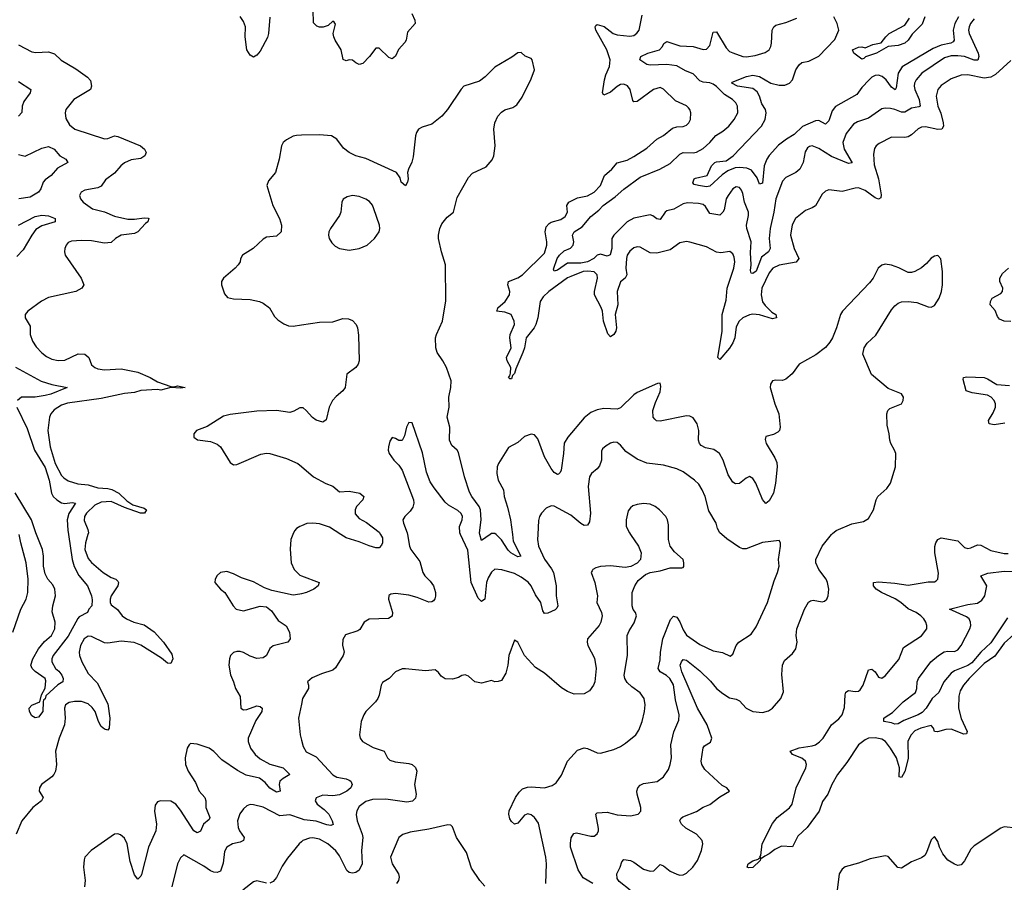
# Model space of a CAD drawing. Header units: inches. Extents: x 1771504 to 1971212, y 471788 to 643615.
# Tile 365 of 587: x 1858296 to 1864251, y 577898 to 583113. Entities that reach past the tile are written whole.
import ezdxf

# ---------------------------------------------------------------- set-up
doc = ezdxf.new("R2010")
doc.units = ezdxf.units.IN
doc.header["$MEASUREMENT"] = 0
for name, color, linetype in [('B8557', 7, 'Continuous'), ('B8558', 7, 'Continuous'), ('B8567', 7, 'Continuous'), ('B8568', 7, 'Continuous')]:
    doc.layers.add(name, color=color, linetype=linetype)

msp = doc.modelspace()

# ---------------------------------------------------------------- linework, layer by layer
at = {"layer": 'B8557', "color": 5}
for points, elevation in [([(1858255, 579410), (1858304.2, 579550), (1858335, 579610), (1858346.3, 579650), (1858347.5, 579730), (1858335.4, 579830), (1858303.7, 579950), (1858294.1, 580000)], 380), ([(1858708.7, 580000), (1858693.7, 579950), (1858690.1, 579910), (1858710, 579854.9), (1858730, 579832.3), (1858802, 579770), (1858850, 579740.1), (1858878.4, 579730), (1858890, 579718.4), (1858893.2, 579710), (1858890.6, 579689.4), (1858850.2, 579630), (1858843.8, 579610), (1858844.3, 579590), (1858850, 579576.4), (1858888.3, 579548.3), (1858917.2, 579510), (1858942.2, 579490), (1858986.5, 579470), (1859050, 579454.2), (1859110, 579412.8), (1859165.9, 579350), (1859216.7, 579276.7), (1859221.9, 579250), (1859210, 579221.1), (1859190, 579223.2), (1859153.8, 579253.8), (1859030, 579331.1), (1858988.3, 579348.3), (1858910, 579354.9), (1858830, 579344.7), (1858810, 579346.8), (1858730, 579384.7), (1858710, 579385.3), (1858686.7, 579370), (1858665.1, 579330), (1858656, 579290), (1858657.7, 579270), (1858672.2, 579230), (1858710, 579161.3), (1858764.2, 579104.2), (1858830, 578977.6), (1858840.8, 578890), (1858837.8, 578830), (1858830, 578817.4), (1858810, 578823.4), (1858790, 578840.6), (1858773.7, 578870), (1858753.3, 578930), (1858735.3, 578955.3), (1858710, 578977.2), (1858670.2, 578990.2), (1858628, 578992), (1858594.9, 578985.1), (1858572.8, 578970), (1858567.8, 578950), (1858571.5, 578890), (1858567.6, 578850), (1858535.3, 578770), (1858512.3, 578690), (1858518.3, 578610), (1858513, 578570), (1858503.5, 578550), (1858490, 578535.9), (1858428.6, 578490), (1858416.3, 578470), (1858415, 578450), (1858437.8, 578410), (1858428.1, 578390), (1858375.3, 578350), (1858309.4, 578270), (1858275, 578190)], 380), ([(1858591, 580000), (1858613.2, 579850), (1858626.4, 579806.4), (1858653.2, 579753.2), (1858706.2, 579690), (1858730, 579630.7), (1858733.8, 579606.2), (1858732.2, 579570), (1858714.8, 579550), (1858706.8, 579530), (1858657, 579503), (1858647.5, 579492.5), (1858590, 579385.7), (1858499.3, 579270), (1858490.5, 579250), (1858490.6, 579230), (1858513, 579190), (1858533.8, 579173.8), (1858551, 579151), (1858560.3, 579130), (1858558, 579110), (1858527.5, 579092.5), (1858455.3, 579024.7), (1858450, 579007), (1858440.3, 578999.7), (1858437.6, 578990), (1858436.6, 578930), (1858410, 578896.8), (1858390, 578892.1), (1858370, 578904.2), (1858355.1, 578930), (1858353, 578950), (1858370.8, 578969.2), (1858418, 578990), (1858428.2, 579031.8), (1858450, 579071.3), (1858455.1, 579115.1), (1858451.1, 579131.1), (1858390, 579172.7), (1858372.7, 579190), (1858364.5, 579210), (1858375.4, 579250), (1858409.3, 579310), (1858445.9, 579354.1), (1858489.5, 579390.5), (1858509.9, 579430), (1858510.7, 579470), (1858492.5, 579532.5), (1858496.4, 579570), (1858512.5, 579630), (1858509.9, 579669.9), (1858497.3, 579697.3), (1858465.8, 579730), (1858450, 579763.7), (1858440.9, 579810), (1858439.9, 579870), (1858433.8, 579910), (1858397.2, 580000)], 360), ([(1859949.1, 580000), (1859936.9, 579970), (1859931.8, 579911.8), (1859937.6, 579830), (1859955.8, 579790), (1859990, 579754.9), (1860000, 579751.1)], 420), ([(1860000, 579641.9), (1859990, 579639.3), (1859950, 579634.6), (1859822, 579662), (1859778, 579678), (1859710, 579713.7), (1859638.3, 579738.3), (1859590, 579763.6), (1859550, 579777.6), (1859511.3, 579770), (1859490, 579752), (1859478, 579730), (1859476.3, 579710), (1859510.8, 579670), (1859536.3, 579650), (1859588.4, 579570), (1859606.4, 579550), (1859650, 579539.1), (1859750, 579566.5), (1859790, 579563.6), (1859819.6, 579539.6), (1859860.7, 579480.7), (1859908.1, 579448.1), (1859928.9, 579410), (1859932.4, 579370), (1859917.3, 579350), (1859830, 579328.4), (1859809.4, 579310.6), (1859788.9, 579270), (1859770, 579256.1), (1859730, 579250.6), (1859690, 579264.8), (1859650, 579287.8), (1859630, 579293.6), (1859610, 579292.8), (1859590, 579286.9), (1859571.8, 579270), (1859564.4, 579250), (1859561.8, 579210), (1859571.7, 579151.7), (1859590.5, 579110), (1859600.7, 579070), (1859630, 579022), (1859634, 578950), (1859650, 578941.3), (1859670, 578943.1), (1859730, 578964.9), (1859750, 578961.6), (1859763, 578950), (1859761.3, 578930), (1859724.7, 578875.3), (1859679.1, 578770), (1859678.4, 578750), (1859692.4, 578710), (1859720.1, 578670), (1859750, 578643.7), (1859810, 578611.4), (1859890, 578590.2), (1859930.3, 578549.7), (1859890, 578526.6), (1859870.4, 578510), (1859865.3, 578490), (1859871.6, 578450), (1859850, 578442.8), (1859810, 578468.1), (1859781.7, 578501.7), (1859746.8, 578526.8), (1859666.7, 578546.7), (1859613.3, 578573.3), (1859519.5, 578639.5), (1859470, 578689.8), (1859443, 578710), (1859370, 578733.8), (1859330, 578736.3), (1859320.5, 578730), (1859310, 578708.7), (1859297.8, 578650), (1859299, 578610), (1859315.5, 578570), (1859360.6, 578500.6), (1859382.7, 578450), (1859415.8, 578410), (1859423, 578390), (1859422.7, 578350), (1859446, 578290), (1859442.8, 578277.2), (1859408.1, 578250), (1859390, 578207), (1859370, 578196.9), (1859350, 578208.7), (1859270, 578334.8), (1859240.3, 578370), (1859210, 578388.2), (1859148.5, 578391.5), (1859130, 578384.2), (1859115.8, 578364.2), (1859112.3, 578327.7), (1859123, 578250), (1859119.5, 578210), (1859075.8, 578110), (1859033.8, 577946.2), (1859030, 577936.2), (1859010, 577916.2), (1858990, 577943.6), (1858963.6, 578023.6), (1858947, 578130), (1858930, 578165.6), (1858905.9, 578185.9), (1858890, 578191.5), (1858870, 578188.2), (1858850, 578176), (1858728.4, 578090), (1858690.4, 578050), (1858685.5, 578034.5), (1858683.1, 577990), (1858693.4, 577910), (1858688.9, 577870)], 420), ([(1860000, 578975.9), (1859983.5, 578890), (1859992, 578790), (1860000, 578758.4)], 440), ([(1860000, 578282), (1859930, 578305.2), (1859870, 578300.8), (1859770, 578351.7), (1859710, 578366.3), (1859690, 578367.6), (1859670, 578360.7), (1859650, 578342.9), (1859627.3, 578312.7), (1859614.2, 578270), (1859618.2, 578230), (1859625.4, 578210), (1859653.6, 578170), (1859649.1, 578150.9), (1859630, 578141.4), (1859583.1, 578130), (1859550, 578109.8), (1859535.9, 578084.1), (1859526.5, 578013.5), (1859510, 577966), (1859490, 577957.3), (1859470, 577958.8), (1859450, 577967.2), (1859410, 577996.3), (1859290, 578064), (1859270, 578045.2), (1859250, 578009.2), (1859216, 577870)], 440), ([(1860000, 578142.4), (1859986, 578130), (1859916.5, 578043.5), (1859884.6, 577995.4), (1859850, 577927.6), (1859830, 577902.3), (1859810, 577893.8)], 460), ([(1859790, 577893.3), (1859730, 577906.4), (1859710, 577901), (1859645.3, 577850)], 460)]:
    msp.add_lwpolyline(points, dxfattribs=dict(at, elevation=elevation))
at = {"layer": 'B8558', "color": 5}
for points, elevation in [([(1859808.8, 583128.8), (1859801.3, 583030), (1859795.5, 583004.5), (1859750, 582922.3), (1859730, 582898.3), (1859710, 582886.6), (1859690, 582897.6), (1859669.8, 582930), (1859660.6, 583010), (1859661.9, 583070), (1859650, 583102.6), (1859630, 583131.6)], 380), ([(1858290, 582961.5), (1858370, 582917.8), (1858394.5, 582914.5), (1858470, 582917.8), (1858507.2, 582907.2), (1858547.7, 582867.7), (1858636.5, 582816.5), (1858706.2, 582766.2), (1858724.4, 582744.4), (1858730.3, 582710), (1858723.7, 582690), (1858624.2, 582630), (1858574.6, 582570), (1858571.5, 582550), (1858575.8, 582515.8), (1858597.1, 582477.1), (1858630.6, 582450), (1858810, 582391.8), (1858830, 582394.7), (1858870, 582410.2), (1858890, 582407.1), (1859027.7, 582350), (1859050.4, 582330), (1859060.5, 582310), (1859053.4, 582290), (1859030, 582273), (1858970, 582266), (1858930, 582247.9), (1858907.8, 582230), (1858870, 582184.1), (1858816.2, 582143.8), (1858790, 582106.5), (1858770, 582096.2), (1858690, 582082), (1858668, 582070), (1858658, 582050), (1858664.4, 582030), (1858681.3, 582010), (1858735.8, 581970), (1858810, 581951.3), (1858870, 581924.4), (1858950, 581906.3), (1858990, 581906.4), (1859050, 581914.6), (1859072.7, 581912.7), (1859078, 581910), (1859071.5, 581890), (1859058.3, 581881.6), (1859010, 581829.4), (1858990, 581819.9), (1858910, 581809.8), (1858876.9, 581790), (1858850, 581765.8), (1858810, 581762.3), (1858730, 581775.2), (1858670, 581778), (1858610, 581774.2), (1858590, 581766.6), (1858577.1, 581750), (1858570.4, 581730), (1858568.4, 581710), (1858572.4, 581690), (1858668.9, 581550), (1858684.4, 581510), (1858673, 581490), (1858636.3, 581470), (1858470, 581432.7), (1858429.2, 581410.8), (1858345.7, 581350), (1858330.3, 581330), (1858328.9, 581310), (1858359.3, 581259.3), (1858360.2, 581210), (1858373.7, 581170), (1858395.2, 581135.2), (1858430, 581099), (1858457.6, 581077.6), (1858490, 581061.1), (1858530, 581053), (1858570, 581054.9), (1858650, 581092.3), (1858690, 581090.2), (1858714.9, 581070), (1858730, 581026.7), (1858750.2, 581010.2), (1858770, 581002.6), (1858810, 580997.1), (1858910, 581002.3), (1859010, 580982.4), (1859086, 580950), (1859130, 580923.6), (1859210, 580894.8), (1859230, 580894), (1859250, 580899.5), (1859297.3, 580890), (1859270, 580884.8), (1859210, 580889), (1859150, 580872.4), (1859130, 580876.5), (1859030, 580872), (1858990, 580859.6), (1858930, 580853.2), (1858790, 580821.9), (1858585.9, 580794.1), (1858550, 580782.5), (1858505.7, 580754.3), (1858484.2, 580730), (1858476.3, 580710), (1858466, 580630), (1858480.1, 580530), (1858511.6, 580430), (1858550, 580356.5), (1858562.5, 580342.5), (1858590, 580325), (1858647.9, 580307.9), (1858710, 580300.1), (1858770, 580282.9), (1858830, 580279.2), (1858853.6, 580273.6), (1858896.8, 580250), (1858944.8, 580204.8), (1858979.8, 580179.8), (1859050, 580160.3), (1859063.8, 580150), (1859050.5, 580130), (1859026.6, 580130), (1858930, 580163.6), (1858850, 580201), (1858790, 580195.2), (1858750, 580177.1), (1858700.1, 580130), (1858688.8, 580110), (1858686.3, 580086.3), (1858709.4, 580030), (1858711.7, 580010), (1858708.7, 580000)], 380), ([(1858290, 582739.3), (1858364, 582690), (1858359.3, 582670), (1858320.9, 582619.1), (1858312.4, 582590), (1858309, 582551), (1858290.2, 582529.8)], 360), ([(1860000, 582414.2), (1859970, 582413.3), (1859950, 582408.5), (1859910, 582387.3), (1859889, 582370), (1859879.2, 582350), (1859866.2, 582270), (1859844.2, 582190), (1859801.4, 582138.6), (1859790.2, 582110), (1859827.1, 581990), (1859868.5, 581910), (1859879.3, 581870), (1859877.3, 581830), (1859850, 581804), (1859790, 581799), (1859770, 581786.6), (1859709.4, 581730.6), (1859644.9, 581690), (1859632.4, 581667.6), (1859630.4, 581650), (1859618, 581630), (1859600.3, 581610), (1859529.5, 581550.5), (1859516, 581530), (1859516.5, 581510), (1859535.6, 581455.6), (1859554.1, 581434.1), (1859590, 581424.4), (1859690, 581422.2), (1859746, 581410), (1859770, 581399.5), (1859808.2, 581370), (1859838.3, 581318.3), (1859857.7, 581297.7), (1859893.8, 581273.8), (1859922, 581262), (1859950, 581259.7), (1860000, 581267.5)], 420), ([(1858290, 582298.1), (1858330, 582287.4), (1858430, 582336.3), (1858470, 582346.7), (1858504.2, 582330), (1858539.5, 582290), (1858575.3, 582270), (1858588.2, 582250), (1858525.1, 582214.9), (1858487.6, 582170), (1858450, 582143.8), (1858438, 582130), (1858425, 582090), (1858410, 582071.1), (1858360, 582040), (1858290.9, 582029.1)], 360), ([(1858290, 581871), (1858390, 581922.7), (1858430, 581931), (1858470, 581926.5), (1858510, 581910.3), (1858510.6, 581890), (1858430, 581866.6), (1858395, 581845), (1858368.9, 581811.1), (1858317.6, 581722.4), (1858278.6, 581681.4)], 360), ([(1858271.6, 581011.6), (1858427.2, 580927.2), (1858490, 580907.5), (1858584, 580890), (1858484.9, 580850), (1858450, 580840.5), (1858390, 580829.9), (1858308.3, 580831.7), (1858282.5, 580810)], 360), ([(1858278.5, 580770), (1858341.4, 580641.4), (1858385.7, 580510), (1858450, 580405.8), (1858474.7, 580330), (1858488.5, 580250), (1858499.4, 580230), (1858520.1, 580210), (1858550, 580191.7), (1858570, 580187.5), (1858613.3, 580193.3), (1858634.9, 580190), (1858593.1, 580126.9), (1858584.3, 580090), (1858587, 580027), (1858591, 580000)], 360), ([(1860000, 580765.6), (1859990, 580765.6), (1859954.3, 580745.7), (1859930, 580739.1), (1859850, 580749.7), (1859730, 580746.2), (1859570, 580725.8), (1859530, 580715.3), (1859430, 580653.8), (1859366.8, 580630), (1859350.6, 580610), (1859350.6, 580590), (1859372.1, 580572.1), (1859450, 580563.6), (1859490, 580547.7), (1859510.2, 580530), (1859570, 580435.5), (1859590, 580421.6), (1859610, 580423.7), (1859753.9, 580486.1), (1859790, 580492.4), (1859810.3, 580490.3), (1859910, 580460.4), (1859978.8, 580430), (1860000, 580411.9)], 420), ([(1858397.2, 580000), (1858393.1, 580010), (1858368.4, 580088.4), (1858270, 580252.8)], 360), ([(1860000, 580053.9), (1859990.4, 580050), (1859970, 580036.3), (1859958, 580022), (1859949.1, 580000)], 420)]:
    msp.add_lwpolyline(points, dxfattribs=dict(at, elevation=elevation))
at = {"layer": 'B8567', "color": 5}
for points, elevation in [([(1860641.8, 580000), (1860653.2, 579930), (1860662.8, 579910), (1860716.8, 579836.8), (1860734.9, 579770), (1860746.5, 579750), (1860778.5, 579718.5), (1860798.8, 579690), (1860811.2, 579650), (1860811.3, 579628.7), (1860807.9, 579612.1), (1860799.4, 579600.6), (1860790, 579593.3), (1860770, 579592.3), (1860700.4, 579620.4), (1860650, 579634.1), (1860570, 579643.1), (1860540.3, 579639.8), (1860529, 579631), (1860527.2, 579610), (1860551.7, 579530), (1860550, 579506), (1860527.6, 579492.4), (1860410, 579489.7), (1860379.3, 579470), (1860352.7, 579427.3), (1860341.7, 579418.3), (1860266.7, 579393.3), (1860250, 579366), (1860248.9, 579331.1), (1860258.3, 579290), (1860252.8, 579270), (1860205.9, 579194.1), (1860190, 579179.7), (1860121.1, 579158.9), (1860065.7, 579134.3), (1860037.3, 579110), (1860044, 579090), (1860042.4, 579070), (1860006.5, 579010), (1860000, 578975.9)], 440), ([(1861991.2, 580000), (1862038.4, 579930), (1862054.9, 579890), (1862050.6, 579850), (1862031.9, 579828.1), (1861993.4, 579806.6), (1861958.9, 579801.1), (1861870, 579812), (1861810, 579808), (1861780.3, 579799.7), (1861762.8, 579790), (1861758, 579782), (1861753.4, 579770), (1861775.8, 579710), (1861790.4, 579630.3), (1861787.7, 579590), (1861815.5, 579530), (1861818.4, 579510), (1861810.5, 579470.5), (1861801.1, 579450), (1861730.5, 579369.5), (1861727.7, 579350), (1861733, 579330), (1861773, 579253), (1861783.6, 579190), (1861774.6, 579110), (1861767.4, 579090), (1861743.7, 579056.3), (1861710, 579037.4), (1861650, 579035.8), (1861610, 579051.6), (1861574.1, 579074.1), (1861470, 579162.6), (1861416.8, 579196.8), (1861349.8, 579269.8), (1861310, 579349.2), (1861290, 579362), (1861254.6, 579270), (1861249, 579210), (1861237, 579163), (1861210, 579118), (1861190, 579112.3), (1861170, 579109.2), (1861150, 579117.2), (1861090, 579102.7), (1861050, 579109.2), (1861010, 579144), (1860990, 579153.2), (1860970, 579149.3), (1860950, 579136), (1860914.6, 579125.4), (1860870, 579127.6), (1860845.1, 579145.1), (1860830, 579166.6), (1860810, 579182), (1860750, 579177.4), (1860630, 579189.6), (1860610, 579187.8), (1860570, 579171.3), (1860530.2, 579129.8), (1860490, 579106.6), (1860481.7, 579090), (1860470.2, 579030), (1860461.7, 579010), (1860448.8, 578990), (1860389.3, 578930.7), (1860377, 578910), (1860362.3, 578870), (1860351.7, 578790), (1860355.8, 578770), (1860370.5, 578750), (1860433.6, 578713.6), (1860500.5, 578690), (1860520.4, 578650), (1860535.8, 578635.8), (1860567.3, 578627.3), (1860650, 578616.9), (1860670.4, 578610), (1860691.2, 578591.2), (1860698.9, 578570), (1860684, 578490), (1860693.6, 578430), (1860690, 578407.6), (1860671.4, 578388.6), (1860638, 578382), (1860510, 578401.7), (1860430, 578398.3), (1860390, 578386.8), (1860350, 578356.9), (1860335.2, 578330), (1860331.1, 578308.9), (1860336.8, 578270), (1860367.7, 578190), (1860371, 578170), (1860364.2, 578090), (1860367.5, 578010), (1860350, 577971.2), (1860330, 577956.9), (1860310, 577953.7), (1860290, 577956.9), (1860275.8, 577970), (1860230, 578058.7), (1860207.7, 578087.7), (1860159.7, 578130), (1860110, 578158.2), (1860070, 578166), (1860050, 578164.8), (1860009.3, 578150.7), (1860000, 578142.4)], 460), ([(1860478.5, 580000), (1860490, 579980.7), (1860491.3, 579950), (1860484.6, 579935.4), (1860470, 579920.7), (1860450, 579920.7), (1860410, 579931.3), (1860350, 579955.8), (1860270, 579980.4), (1860239.5, 580000)], 420), ([(1861430.3, 580000), (1861429.2, 579970.8), (1861434.5, 579930), (1861470, 579851.3), (1861513.1, 579793.1), (1861524.6, 579770), (1861541.4, 579690), (1861542, 579630), (1861550.9, 579570), (1861545.6, 579554.4), (1861535.6, 579544.4), (1861490, 579525), (1861470, 579523.5), (1861459.8, 579539.8), (1861449.2, 579590), (1861416.9, 579636.9), (1861389.9, 579689.9), (1861371.6, 579711.6), (1861330, 579743), (1861290, 579764.7), (1861212.8, 579787.2), (1861170, 579790.9), (1861150, 579773.3), (1861130, 579739.3), (1861119.6, 579710), (1861110, 579609.6), (1861090, 579595.4), (1861070, 579615.8), (1861026.7, 579710), (1861006.4, 579906.4), (1860962.3, 580000)], 440), ([(1861141, 580000), (1861090, 579963.6), (1861080.3, 580000)], 420), ([(1861276.1, 580000), (1861281, 579961), (1861327.3, 579870), (1861310, 579865.8), (1861266.2, 579890), (1861250, 579906.8), (1861210, 579969), (1861177.6, 580000)], 420), ([(1861478.8, 577890), (1861482.6, 578010), (1861479.1, 578050), (1861434.9, 578254.9), (1861409.7, 578290), (1861390, 578306.2), (1861370, 578312), (1861350, 578303.6), (1861310, 578256), (1861290, 578249.4), (1861270, 578265.2), (1861261.3, 578281.3), (1861254, 578310), (1861256.4, 578330), (1861295.6, 578410), (1861317.3, 578442.7), (1861337.6, 578462.4), (1861366.8, 578473.2), (1861390, 578475.5), (1861471, 578469), (1861517.4, 578482.6), (1861540.4, 578499.6), (1861573.4, 578546.6), (1861609.8, 578630), (1861670, 578697), (1861710.3, 578710.3), (1861730, 578706.7), (1861790, 578680.5), (1861810, 578678), (1861890, 578700.3), (1861930, 578718.7), (1861960.5, 578739.5), (1862022.4, 578790), (1862041.4, 578818.6), (1862060.4, 578870), (1862075.3, 578930), (1862079.2, 578970), (1862073.7, 579010), (1862050, 579044.2), (1861999.5, 579079.5), (1861970, 579107), (1861956.9, 579130), (1861953, 579150), (1861973.3, 579270), (1861971.5, 579390), (1861981.7, 579418.3), (1862012.5, 579467.5), (1862026, 579510), (1862021.2, 579530), (1862007.7, 579547.7), (1862000.7, 579570), (1862001.6, 579650), (1862016.9, 579690), (1862037.8, 579722.2), (1862080.9, 579759.1), (1862110, 579770.4), (1862170, 579780.4), (1862230, 579799.5), (1862300.4, 579799.6), (1862310, 579802), (1862312.7, 579807.3), (1862314, 579830), (1862309.4, 579850), (1862255.8, 579895.8), (1862231.5, 579930), (1862219.7, 579970), (1862219.8, 580000)], 460), ([(1861762, 577890), (1861705.2, 577925.2), (1861673.8, 577973.8), (1861628.6, 578110), (1861626.8, 578133.1), (1861632.7, 578167.3), (1861647.5, 578192.5), (1861663.6, 578196.4), (1861750, 578176.9), (1861770, 578177.6), (1861789.7, 578190.3), (1861797.2, 578210), (1861796.8, 578223.2), (1861781.3, 578310), (1861790, 578318.7), (1861850, 578322.8), (1861910, 578305.3), (1861990, 578300.4), (1862037.2, 578310), (1862052.3, 578327.7), (1862054, 578350), (1862031.1, 578430), (1862028.3, 578450), (1862035.1, 578470), (1862050, 578484.9), (1862070, 578494.6), (1862152.2, 578507.7), (1862190, 578535.5), (1862219.5, 578580.5), (1862231.1, 578610), (1862239.1, 578650), (1862234.7, 578730), (1862253, 578807), (1862282, 578878), (1862286, 578910), (1862262, 579002), (1862250, 579091.2), (1862229, 579130), (1862208.6, 579148.6), (1862170.8, 579170), (1862157.3, 579190), (1862170, 579242.8), (1862173, 579290), (1862187.1, 579370), (1862233.6, 579486.4), (1862250, 579506.3), (1862270, 579501.5), (1862290, 579473.4), (1862310, 579424.2), (1862330, 579391.3), (1862410, 579335.4), (1862490, 579298), (1862547.5, 579287.5), (1862594, 579266), (1862610, 579278), (1862629.7, 579330), (1862645.6, 579350), (1862721.4, 579398.6), (1862750, 579441.6), (1862819.2, 579590), (1862859.8, 579720.2), (1862880.5, 579770), (1862889.6, 579810), (1862886, 579850), (1862897.6, 579930), (1862897, 579950), (1862890, 579964), (1862790, 579952.9), (1862690, 579914), (1862670, 579913.3), (1862650, 579922.9), (1862573.8, 579973.8), (1862543.9, 580000)], 440), ([(1861989.4, 577850), (1861922.4, 577902.4), (1861910, 577921), (1861908.9, 577950), (1861928.6, 577990), (1861938, 578022), (1861950, 578036.1), (1861990, 578029.4), (1862010, 578020.9), (1862070, 577978.6), (1862110, 577964.9), (1862131.6, 577968.4), (1862170, 578005.7), (1862190, 577997.7), (1862230, 577966.2), (1862270, 577946.5), (1862290, 577941.1), (1862310, 577942.8), (1862330, 577954.4), (1862367.8, 577990), (1862395, 578030), (1862421, 578090), (1862428.4, 578130), (1862424.4, 578150), (1862390.8, 578190), (1862325.9, 578225.9), (1862299.2, 578250), (1862289.8, 578270), (1862295.6, 578284.4), (1862306.3, 578293.7), (1862390, 578326.4), (1862430, 578352.6), (1862471.2, 578368.8), (1862530, 578414.4), (1862588.7, 578450), (1862574, 578470), (1862544.1, 578484.1), (1862440.2, 578580.2), (1862421.1, 578610), (1862418.2, 578630), (1862429.2, 578710.8), (1862437.5, 578722.5), (1862474.4, 578745.6), (1862482.2, 578770), (1862453.7, 578850), (1862395.3, 578950), (1862302, 579170), (1862291.7, 579210), (1862298.7, 579230), (1862310, 579245.7), (1862330, 579240.2), (1862410, 579176.8), (1862473.7, 579113.7), (1862510, 579070.2), (1862550, 579038.6), (1862590, 579014), (1862630, 579005.3), (1862650, 578995.8), (1862690.7, 578950.7), (1862730, 578930.2), (1862790, 578923.8), (1862825.1, 578934.9), (1862850, 578950.3), (1862900.9, 579010), (1862916.2, 579050), (1862905.7, 579154.3), (1862909.8, 579210.2), (1862921.6, 579238.4), (1862970, 579280.4), (1862991.2, 579310), (1862999.1, 579350), (1862992, 579390), (1862996.1, 579430), (1863043.5, 579550), (1863068.2, 579591.8), (1863080, 579600), (1863095.4, 579604.6), (1863150, 579594), (1863163, 579597), (1863178.7, 579610), (1863186.6, 579630), (1863189.7, 579670), (1863183.1, 579710), (1863173.7, 579730), (1863129, 579789), (1863112.1, 579830), (1863111.1, 579850), (1863149.1, 579930.9), (1863206.4, 580000)], 420), ([(1864310, 579395.6), (1864250, 579344.5), (1864195.1, 579264.9), (1864130, 579221), (1864039, 579130), (1864005.6, 579090), (1863984.7, 579055.3), (1863976.8, 579023.2), (1863974.7, 578950), (1863990, 578888.7), (1864026.7, 578810), (1864023.8, 578796.2), (1864007.2, 578792.8), (1863930, 578823.6), (1863897.4, 578822.6), (1863847, 578807), (1863830, 578809.5), (1863824.2, 578830), (1863810, 578845.6), (1863746.4, 578830), (1863710, 578813.1), (1863688.7, 578790), (1863668.5, 578751.5), (1863670, 578647), (1863650, 578568.7), (1863630, 578532.1), (1863616.6, 578536.6), (1863618.3, 578590), (1863599, 578650), (1863563.9, 578710), (1863532.6, 578750), (1863510, 578763.7), (1863470, 578772.3), (1863430, 578769.9), (1863410, 578760.4), (1863370, 578729), (1863298.5, 578621.5), (1863243.4, 578550), (1863208.2, 578490), (1863184.4, 578430), (1863152.9, 578387.1), (1863131.4, 578328.6), (1863059.5, 578230), (1863003.7, 578176.3), (1862970, 578113.3), (1862903.2, 578116.8), (1862863.1, 578096.9), (1862830, 578069.4), (1862803, 578057), (1862790, 578045.3), (1862782.7, 578042.7), (1862773.2, 578050), (1862779.8, 578060.2), (1862786.2, 578130), (1862850, 578254), (1862877.8, 578290), (1862951.4, 578348.6), (1862969, 578371), (1862993.2, 578470), (1863050.7, 578590.7), (1863055.9, 578610), (1863049, 578630), (1863027.7, 578647.7), (1862969.6, 578670), (1862956.9, 578690), (1863010, 578710.7), (1863090, 578723.1), (1863110, 578730.1), (1863133.4, 578746.6), (1863155.2, 578770), (1863205.4, 578850), (1863250, 578887.3), (1863270, 578910.2), (1863284.8, 578955.2), (1863288.7, 579031.3), (1863293.1, 579046.9), (1863310, 579057.3), (1863350, 579051.4), (1863370, 579053.1), (1863378.9, 579061.1), (1863397, 579090), (1863430, 579182), (1863450, 579187.4), (1863470.1, 579170.1), (1863490, 579138), (1863510, 579131.8), (1863530, 579147.2), (1863614.5, 579245.5), (1863642.5, 579317.5), (1863750, 579388.9), (1863782, 579430), (1863783.5, 579450), (1863776.8, 579470), (1863765.6, 579490), (1863746.4, 579510), (1863718, 579530), (1863670, 579550.5), (1863625.7, 579590), (1863591.7, 579611.7), (1863509.3, 579649.3), (1863476.8, 579670), (1863459.8, 579690), (1863460.7, 579710), (1863490, 579713.8), (1863590, 579707.2), (1863670, 579694.8), (1863790, 579714.6), (1863830, 579714.4), (1863839.5, 579720.5), (1863850, 579731.3), (1863852.5, 579767.5), (1863831.4, 579890), (1863831.6, 579928.4), (1863836.8, 579950), (1863848.8, 579971.2), (1863870, 579980.3), (1863970, 579962.6), (1864010, 579923.1), (1864030, 579916.5), (1864050, 579919.6), (1864090, 579938), (1864110, 579936.5), (1864170, 579903.8), (1864250, 579885.4), (1864274, 579886)], 380), ([(1860000, 579751.1), (1860106.8, 579710), (1860102, 579690), (1860074.9, 579670), (1860030.7, 579650), (1860000, 579641.9)], 420), ([(1864270, 579496.2), (1864170, 579346.3), (1864110, 579288.8), (1864054.2, 579225.8), (1864030, 579208.5), (1863950, 579175.9), (1863930, 579162), (1863886.7, 579110), (1863855.2, 579044.8), (1863815.9, 579010), (1863778, 578950), (1863754.6, 578925.4), (1863730, 578909.9), (1863644.4, 578875.6), (1863610, 578856.4), (1863590, 578853.3), (1863570, 578861.4), (1863522, 578870), (1863523.7, 578890), (1863530, 578896.3), (1863576.2, 578923.8), (1863640.2, 578990), (1863714.6, 579045.4), (1863722.7, 579070), (1863724.6, 579110), (1863731.9, 579130), (1863806.6, 579230), (1863853, 579270), (1863888, 579292), (1863910, 579296.1), (1863950, 579294), (1863970, 579302.5), (1863990, 579329.1), (1864043.9, 579430), (1864049.1, 579450), (1864047.7, 579470), (1864038.4, 579490), (1864022.8, 579502.8), (1863919.3, 579550), (1864030, 579577.5), (1864090, 579586.3), (1864115.5, 579604.5), (1864133, 579630), (1864145.9, 579690), (1864110, 579750.3), (1864152.2, 579767.8), (1864250, 579778.4), (1864322.3, 579777.7)], 360), ([(1860000, 578758.4), (1860010, 578718.8), (1860030, 578686), (1860090, 578657.1), (1860190, 578547.8), (1860213.8, 578533.8), (1860270, 578524.6), (1860290, 578516.2), (1860299.5, 578510), (1860306.7, 578490), (1860299.7, 578470), (1860275.2, 578450), (1860230, 578427.2), (1860190, 578420.4), (1860130, 578425.6), (1860090, 578409.2), (1860083.1, 578390), (1860096.5, 578370), (1860138.3, 578338.3), (1860166.7, 578310), (1860187.3, 578270), (1860191.5, 578248.5), (1860177.6, 578242.4), (1860155, 578245), (1860090, 578268.2), (1860016.6, 578276.6), (1860000, 578282)], 440), ([(1861110, 577875.4), (1861079.7, 577910), (1861030, 577983.7), (1860999.2, 578079.2), (1860938.8, 578170), (1860914, 578234), (1860903.3, 578243.3), (1860886.6, 578246.6), (1860770, 578219.8), (1860658.7, 578201.3), (1860613.5, 578186.5), (1860590.4, 578170), (1860539.7, 578050), (1860549.2, 578010), (1860588.2, 577950), (1860592.1, 577930), (1860588.3, 577910), (1860575.2, 577890)], 480), ([(1864325.8, 578225.8), (1864250, 578233.6), (1864230, 578225.6), (1864070, 578119.5), (1864050, 578099.5), (1864010, 578027), (1863990, 578003.5), (1863970, 578000.5), (1863950, 578006.9), (1863910, 578031.5), (1863880.4, 578070), (1863860.5, 578110), (1863850, 578144), (1863830, 578175.3), (1863810, 578155.3), (1863781.7, 578078.3), (1863770, 578059.3), (1863750, 578046.6), (1863690, 578022.9), (1863630, 577982.9), (1863606.7, 577986.7), (1863550, 578054.5), (1863530, 578058.7), (1863439.4, 578040.6), (1863370, 578013), (1863290, 577991.1), (1863270, 577976.9), (1863253.4, 577950), (1863240.3, 577850)], 420)]:
    msp.add_lwpolyline(points, dxfattribs=dict(at, elevation=elevation))
at = {"layer": 'B8567', "color": 5, "elevation": 380}
msp.add_lwpolyline([(1862704.7, 577984.8), (1862696, 577990), (1862702, 578010), (1862730, 578028.9), (1862762.4, 578037.6), (1862770, 578046.8), (1862777.3, 578037.3), (1862774.7, 578030), (1862730, 577988.6)], close=True, dxfattribs=at)
at = {"layer": 'B8568', "color": 5}
for points, elevation in [([(1860667.6, 583150), (1860687.3, 583110), (1860688, 583090), (1860642.5, 583037.5), (1860633, 582990), (1860625.7, 582974.3), (1860587.2, 582932.8), (1860568.6, 582891.4), (1860550, 582876), (1860530, 582883.5), (1860470, 582939.7), (1860450, 582940.7), (1860412.9, 582890), (1860372.7, 582847.3), (1860350, 582842.6), (1860330, 582851.2), (1860310, 582868.3), (1860290, 582869.7), (1860270, 582864.8), (1860253.1, 582873.1), (1860241.5, 582930), (1860204, 582990), (1860196.4, 583010), (1860192.6, 583030), (1860206, 583086), (1860198, 583098), (1860190, 583103.7), (1860161.4, 583078.6), (1860132.5, 583067.5), (1860110, 583067.1), (1860093.1, 583073.1), (1860073.7, 583093.7), (1860071.7, 583170)], 380), ([(1864290, 582867), (1864198.1, 582781.9), (1864170, 582764.5), (1864130, 582759), (1864030, 582778.6), (1863990, 582778.2), (1863930, 582755.1), (1863870, 582714.2), (1863849.3, 582690), (1863839.8, 582650), (1863849.6, 582590), (1863867, 582547), (1863881.3, 582490), (1863883.4, 582470), (1863873, 582450), (1863850, 582448.3), (1863775.5, 582464.5), (1863750, 582463.2), (1863730, 582453.3), (1863690, 582416.2), (1863670, 582405), (1863650, 582400.2), (1863570, 582401.8), (1863495.1, 582364.9), (1863475.8, 582350), (1863465.7, 582334.3), (1863459.4, 582300.6), (1863464, 582236), (1863489.6, 582150), (1863506.2, 582053.8), (1863503.9, 582036.1), (1863490, 582028.5), (1863470, 582035.9), (1863410, 582080.7), (1863370, 582095.5), (1863350, 582094.7), (1863270, 582074.6), (1863190, 582083.5), (1863170, 582076.9), (1863150, 582057.6), (1863110, 581988.3), (1863090, 581974.8), (1863050, 581958.9), (1862989.4, 581910.6), (1862968, 581872), (1862957.4, 581810), (1862980.1, 581730), (1863009.4, 581670), (1862992.1, 581647.9), (1862890.4, 581629.6), (1862851.8, 581610), (1862830, 581582.3), (1862784.1, 581490), (1862780.3, 581450), (1862790, 581406.7), (1862804.7, 581384.7), (1862844.6, 581344.6), (1862869, 581330), (1862873.8, 581310), (1862850, 581305), (1862770, 581328.4), (1862730, 581333.1), (1862710, 581329.5), (1862669.6, 581310.4), (1862648.6, 581290), (1862630, 581256), (1862620.9, 581190), (1862610, 581160.3), (1862590, 581127.8), (1862530, 581057.6), (1862519.7, 581070), (1862544.3, 581230), (1862544.7, 581330), (1862570, 581418), (1862574.8, 581490), (1862615.2, 581610), (1862621.2, 581650), (1862617.4, 581677.4), (1862610, 581698), (1862591, 581711), (1862536.3, 581703.7), (1862510, 581707.1), (1862450, 581739.3), (1862350, 581767.3), (1862328.9, 581771.1), (1862290, 581764), (1862230, 581721), (1862150, 581701.7), (1862110, 581704), (1862050, 581737.4), (1862030, 581740.5), (1862010, 581734), (1861985.9, 581714.1), (1861971.4, 581690), (1861966.6, 581670), (1861963.3, 581610), (1861969.3, 581570), (1861959.1, 581550), (1861930, 581527.6), (1861909.6, 581470), (1861914.4, 581390), (1861897.3, 581330), (1861905, 581250), (1861902, 581230), (1861890, 581209.8), (1861870, 581195.1), (1861854.1, 581214.1), (1861827.3, 581290), (1861821, 581350), (1861813.7, 581373.7), (1861772.7, 581450), (1861772.8, 581470), (1861791.8, 581550), (1861789.8, 581570), (1861770, 581589.1), (1861733, 581593), (1861703.7, 581590), (1861630, 581560.5), (1861610, 581551.4), (1861496.4, 581470), (1861461.7, 581438.3), (1861444.1, 581410), (1861430.3, 581310), (1861418.3, 581270), (1861407.7, 581250), (1861359.3, 581190), (1861350, 581130), (1861339.9, 581100.1), (1861297.9, 581002.1), (1861290, 580974), (1861277.8, 580962.2), (1861270, 580942), (1861261, 580941), (1861252.7, 580950), (1861261, 580959), (1861265, 580975), (1861267.9, 581010), (1861244.7, 581050), (1861239.9, 581070), (1861268.6, 581130), (1861260.9, 581190), (1861262.6, 581210), (1861288.2, 581270), (1861288, 581290), (1861268.3, 581330), (1861230, 581344.1), (1861179.3, 581350), (1861184.9, 581355.1), (1861187.4, 581370), (1861231.8, 581408.2), (1861258.1, 581450), (1861261.1, 581470), (1861249.1, 581510), (1861253.3, 581530), (1861310, 581553.1), (1861338.3, 581570), (1861470, 581700.8), (1861484.7, 581750), (1861485.4, 581770), (1861473.7, 581830), (1861480.1, 581859.9), (1861498.5, 581881.5), (1861510, 581888.1), (1861570, 581904.6), (1861596.2, 581923.8), (1861608.7, 581950), (1861605.6, 581990), (1861617.4, 582010), (1861670, 582036), (1861730, 582048.7), (1861770, 582069.3), (1861809, 582110), (1861833.6, 582170), (1861877.4, 582210), (1861910, 582247.7), (1861970, 582262.7), (1862010, 582285.5), (1862090, 582335.2), (1862149.7, 582390), (1862190, 582413.1), (1862243.9, 582456.1), (1862270, 582465.2), (1862310, 582466.7), (1862330, 582474.9), (1862344, 582490), (1862353.8, 582510), (1862355.3, 582550), (1862349.8, 582569.8), (1862340.5, 582580.5), (1862330, 582591.1), (1862262.6, 582622.6), (1862190, 582693.6), (1862170, 582703.5), (1862130, 582690.8), (1862030, 582617.7), (1862010, 582616.2), (1862004, 582624), (1861988.2, 582690), (1861972.5, 582712.5), (1861950, 582722.6), (1861930, 582720.3), (1861910, 582709.8), (1861870, 582675.5), (1861830, 582655.6), (1861822, 582670), (1861833.6, 582750), (1861841.2, 582778.8), (1861863.6, 582830), (1861867.5, 582870), (1861847.5, 582930), (1861782, 583050), (1861777.1, 583070), (1861781.4, 583078.6), (1861790, 583084.2), (1861832, 583072), (1861885.8, 583030), (1861910, 583020.4), (1861987.6, 583012.4), (1862010, 583018.2), (1862029.3, 583030.7), (1862042.4, 583050), (1862060.5, 583139.5)], 380), ([(1864070, 583117.2), (1864047.8, 583090), (1864038.6, 583070), (1864035.1, 583050), (1864038, 583030), (1864093.9, 582910), (1864097.4, 582890), (1864091.1, 582868.9), (1864070, 582867.5), (1864010, 582889.5), (1863970, 582895.2), (1863930, 582894.2), (1863890, 582882.4), (1863752.8, 582790), (1863717.5, 582750), (1863708.4, 582730), (1863707, 582710), (1863710.6, 582690), (1863736.1, 582630), (1863742.4, 582590), (1863735, 582585), (1863690, 582578.4), (1863650, 582553.4), (1863630, 582553.7), (1863590, 582570.4), (1863564.1, 582575.9), (1863530, 582577.5), (1863510, 582573.5), (1863430, 582518.4), (1863363.7, 582496.3), (1863338.7, 582481.3), (1863294.6, 582425.4), (1863274.6, 582370), (1863283.1, 582330), (1863332.1, 582247.9), (1863310, 582244.2), (1863205.6, 582285.6), (1863130, 582333.7), (1863090, 582351.1), (1863073, 582347), (1863061.6, 582338.4), (1863046.2, 582313.8), (1863035.3, 582250), (1863014.3, 582210), (1862990, 582188.6), (1862930, 582158), (1862910, 582136.2), (1862870.1, 582029.9), (1862858.1, 581950), (1862834.7, 581850), (1862829.6, 581789.6), (1862835.3, 581730), (1862824.5, 581710), (1862783.6, 581676.4), (1862750, 581592.3), (1862730, 581578.3), (1862721.1, 581581.1), (1862716.6, 581596.6), (1862719.9, 581630), (1862715.5, 581704.5), (1862720.1, 581770), (1862694.1, 581850), (1862691.6, 581870), (1862705.3, 581930), (1862704.5, 581950), (1862679.9, 582010), (1862670, 582061.2), (1862661.6, 582081.6), (1862650, 582098), (1862630, 582102.4), (1862608.8, 582090), (1862581.7, 582050), (1862570, 582029.3), (1862556.2, 581963.8), (1862550, 581949.6), (1862530, 581930.9), (1862470, 581940.8), (1862443.9, 581983.9), (1862430, 581995.7), (1862401.6, 582001.6), (1862335, 582005), (1862310, 581999.3), (1862253.1, 581966.9), (1862210, 581957.7), (1862200.2, 581950), (1862170, 581904.5), (1862150, 581908.9), (1862126.7, 581926.7), (1862110, 581932.8), (1862010, 581912.1), (1861970, 581889.9), (1861889.5, 581810), (1861878, 581790), (1861877.2, 581730), (1861868.4, 581691.6), (1861850, 581683.5), (1861810, 581695), (1861790, 581689.1), (1861768.7, 581670), (1861731.3, 581648.7), (1861690, 581641.1), (1861610, 581640.2), (1861550, 581597.8), (1861530, 581593.2), (1861524.6, 581604.6), (1861546.2, 581670), (1861560.5, 581690), (1861590, 581715.8), (1861627.7, 581732.3), (1861643, 581750), (1861648.4, 581770), (1861639.8, 581810), (1861649, 581830), (1861699, 581861), (1861750, 581922.3), (1861798.5, 581961.5), (1861825.8, 581990), (1861897.4, 582042.6), (1861950, 582088.4), (1862050, 582160.4), (1862167.2, 582210), (1862230, 582244.2), (1862290, 582300.1), (1862310, 582309.4), (1862370, 582307), (1862390, 582312.6), (1862430, 582334.6), (1862470.4, 582369.7), (1862507.4, 582412.6), (1862550, 582438.2), (1862585.3, 582470), (1862618, 582510), (1862639.8, 582550), (1862638.2, 582590), (1862628.6, 582610), (1862608.4, 582630), (1862560.1, 582660.1), (1862510, 582709.9), (1862490, 582722.7), (1862470, 582731.5), (1862430, 582736), (1862410, 582744.1), (1862370, 582786.4), (1862322.8, 582802.8), (1862270, 582833), (1862210, 582842.7), (1862110, 582838.3), (1862090, 582841.5), (1862047.3, 582870), (1862053.6, 582890), (1862094.7, 582910), (1862165.4, 582930), (1862183.4, 582950), (1862191.3, 582968.7), (1862210, 582981.1), (1862290, 582955.7), (1862370, 582951.6), (1862430, 582932), (1862450, 582933.6), (1862470, 582956.4), (1862490, 583038), (1862510, 583039.5), (1862570, 582941.8), (1862590, 582921.3), (1862610, 582912.4), (1862670, 582891.1), (1862690, 582888.5), (1862743.9, 582896.1), (1862804.8, 582915.2), (1862828.7, 582931.3), (1862839.1, 582950), (1862843.9, 582970), (1862847.9, 583050), (1862858, 583070), (1862870, 583079.6), (1862930, 583095.2), (1862997.6, 583122.4)], 360), ([(1863975.2, 583130), (1863953.2, 583090), (1863942.9, 583050), (1863948.3, 582990), (1863941.3, 582978.7), (1863928.8, 582971.2), (1863870, 582958.6), (1863821.1, 582938.9), (1863633.2, 582826.8), (1863609.7, 582790.3), (1863598.2, 582701.8), (1863591.2, 582688.8), (1863570, 582705.3), (1863536.1, 582750), (1863512.3, 582770), (1863490, 582776.5), (1863470, 582774.9), (1863450, 582765.4), (1863433.4, 582750), (1863390, 582702.2), (1863359.8, 582660.2), (1863230, 582588.5), (1863210, 582562), (1863190, 582501.3), (1863170, 582480.4), (1863130, 582503.4), (1863110, 582501.9), (1863030, 582466.6), (1862980.3, 582419.7), (1862933.2, 582390), (1862886.7, 582353.3), (1862828.8, 582291.2), (1862815.3, 582270), (1862799.6, 582230), (1862790, 582125.2), (1862770, 582119.3), (1862757.6, 582157.6), (1862723.2, 582203.2), (1862694.3, 582214.3), (1862650, 582218.7), (1862623.7, 582216.3), (1862580.3, 582199.7), (1862544.3, 582175.7), (1862470, 582106.5), (1862450, 582101.6), (1862402, 582110), (1862376.6, 582116.6), (1862366.9, 582126.9), (1862375.6, 582150), (1862384.7, 582155.3), (1862454.3, 582170), (1862481.5, 582230), (1862501.1, 582250), (1862510, 582254.4), (1862570, 582259.3), (1862611.2, 582290), (1862783.1, 582470), (1862806, 582510), (1862812.1, 582550), (1862806.2, 582570), (1862784.4, 582604.4), (1862771.1, 582651.1), (1862757.2, 582677.2), (1862730, 582697.6), (1862638.7, 582710), (1862603.1, 582730), (1862605.8, 582734.2), (1862691.5, 582770), (1862730, 582776.7), (1862770.1, 582770.1), (1862840.3, 582730), (1862890, 582717.8), (1862923.3, 582716.7), (1862953.3, 582730), (1862971.1, 582750), (1862989.7, 582810), (1863010, 582840.5), (1863026.7, 582853.3), (1863070, 582862.7), (1863130, 582893.2), (1863226.7, 582993.3), (1863249.9, 583050), (1863240.2, 583090), (1863220.3, 583130)], 340), ([(1863770.2, 583130), (1863755.1, 583084.9), (1863694.4, 583025.6), (1863670.9, 582990), (1863650, 582969.9), (1863610, 582955.8), (1863548.8, 582951.2), (1863478.4, 582910), (1863412.7, 582887.3), (1863402.8, 582877.2), (1863390, 582873.2), (1863341.2, 582910), (1863333.2, 582930), (1863370, 582947.4), (1863390, 582948.5), (1863410, 582942), (1863456.3, 582963.7), (1863507.1, 582972.9), (1863534.5, 583010), (1863555.4, 583030), (1863650, 583079.5), (1863679, 583121)], 320), ([(1861080.3, 580000), (1861077.6, 580010), (1861087.6, 580090), (1861082.7, 580150), (1861074.9, 580170), (1861031.3, 580230), (1861017, 580257), (1860986.8, 580350), (1860950, 580497.2), (1860942.9, 580510), (1860910, 580538.7), (1860896.5, 580570), (1860897.3, 580650), (1860881.8, 580710), (1860893.7, 580770), (1860892.6, 580830), (1860904.4, 580890), (1860905.1, 580930), (1860876.9, 581010), (1860855.8, 581050), (1860820.6, 581100.6), (1860812.7, 581130), (1860811.5, 581190), (1860816.5, 581210), (1860853.5, 581290), (1860873.4, 581413.4), (1860871.6, 581630), (1860847.9, 581710), (1860829.8, 581790), (1860829.8, 581810), (1860838, 581850), (1860850, 581879.3), (1860881.6, 581918.4), (1860920.9, 581950), (1860942.4, 582037.6), (1861010, 582159.5), (1861034.9, 582185.1), (1861117.6, 582222.4), (1861154.7, 582265.3), (1861164.4, 582290), (1861172.6, 582350), (1861164.4, 582450), (1861170.9, 582490), (1861188.7, 582530), (1861210, 582553.7), (1861230, 582567.2), (1861278.7, 582581.3), (1861302.7, 582597.3), (1861335.9, 582644.1), (1861390, 582754.8), (1861409.6, 582810), (1861395.1, 582870), (1861390, 582877.2), (1861352.9, 582892.9), (1861330, 582915.3), (1861310, 582913.2), (1861273.8, 582886.2), (1861170, 582825.6), (1861111.7, 582768.3), (1861077.9, 582742.1), (1860982, 582710), (1860966.6, 582693.4), (1860883.7, 582570), (1860850.4, 582530), (1860790, 582482.2), (1860730, 582462.6), (1860708.3, 582450), (1860696.3, 582430), (1860690.9, 582410), (1860676.4, 582283.6), (1860667.8, 582252.3), (1860647.3, 582210), (1860642.8, 582190), (1860646.8, 582150), (1860642.8, 582130), (1860630, 582109.2), (1860604, 582130), (1860597.2, 582157.2), (1860575.3, 582190), (1860390, 582273.7), (1860330, 582289.8), (1860290, 582310.9), (1860255.4, 582335.4), (1860215.1, 582390), (1860182.7, 582410), (1860110, 582417.6), (1860000, 582414.2)], 420), ([(1863206.4, 580000), (1863212.5, 580007.5), (1863234.4, 580025.6), (1863330, 580066), (1863400.7, 580079.3), (1863430, 580097), (1863460.8, 580150), (1863476.5, 580210), (1863486.2, 580230), (1863541.5, 580278.5), (1863563.5, 580310), (1863592.5, 580410), (1863594.7, 580490), (1863588.3, 580510), (1863565.1, 580550), (1863559.7, 580570), (1863555.8, 580610), (1863542.5, 580662.5), (1863542, 580730), (1863546.6, 580750), (1863558.4, 580761.6), (1863629.7, 580790.3), (1863640.5, 580810), (1863642, 580830), (1863630, 580851.1), (1863550, 580884), (1863447.3, 580967.3), (1863396.8, 581090), (1863403.9, 581130), (1863422.8, 581157.2), (1863474.8, 581205.2), (1863570, 581359.6), (1863590, 581383.6), (1863610, 581398.8), (1863630, 581406.4), (1863670.2, 581410.2), (1863722.8, 581402.8), (1863790, 581377.6), (1863810, 581375.2), (1863830, 581384.6), (1863858.4, 581430), (1863871.8, 581470), (1863878, 581510), (1863878.3, 581590), (1863867.6, 581667.6), (1863850, 581686.6), (1863830, 581683.6), (1863810, 581671.5), (1863781.2, 581638.8), (1863750, 581613.6), (1863710.8, 581590), (1863690, 581584.2), (1863670, 581584.5), (1863613.6, 581613.6), (1863570, 581629.6), (1863530, 581635.6), (1863510, 581629.5), (1863489, 581611), (1863458.7, 581550), (1863437, 581523), (1863272.2, 581350), (1863260.3, 581330), (1863236.1, 581250), (1863211.4, 581188.6), (1863196.7, 581163.3), (1863169.1, 581130.9), (1863112.3, 581087.7), (1863010.6, 581030), (1862968.6, 580971.4), (1862930, 580939.3), (1862910, 580932.3), (1862870, 580934), (1862850, 580929.2), (1862838, 580910), (1862835.5, 580890), (1862863.1, 580790), (1862887.9, 580730), (1862896.5, 580650), (1862891.8, 580630), (1862880.8, 580619.2), (1862854.7, 580605.3), (1862810, 580592.3), (1862804.9, 580575.1), (1862810.4, 580550), (1862863.6, 580463.6), (1862875, 580435.1), (1862878.6, 580410), (1862868.3, 580311.7), (1862855, 580250), (1862830, 580203.6), (1862810, 580187.3), (1862790, 580213.2), (1862748.7, 580310), (1862730, 580339.1), (1862710, 580351), (1862690, 580341.1), (1862650, 580308.4), (1862626.6, 580306.6), (1862610, 580318), (1862580.8, 580360.8), (1862551.6, 580450), (1862528.3, 580490), (1862494.7, 580514.7), (1862444.9, 580524.9), (1862418.4, 580538.4), (1862408.9, 580550), (1862402.6, 580570), (1862404.1, 580630), (1862394.6, 580670), (1862370, 580706.9), (1862350, 580716.4), (1862330, 580718.7), (1862170, 580686), (1862148.8, 580688.8), (1862137.2, 580697.3), (1862128.2, 580710), (1862126.2, 580750), (1862141, 580799), (1862170, 580864), (1862174.9, 580894.9), (1862170, 580915.3), (1862153.2, 580913.2), (1862030, 580859.1), (1862010, 580845.4), (1861930, 580766.3), (1861910, 580758.9), (1861830, 580761.7), (1861790, 580754), (1861750, 580738.7), (1861710, 580706.4), (1861611.1, 580590), (1861590, 580553.6), (1861586.4, 580490), (1861570.8, 580389.2), (1861565.5, 580374.5), (1861555.3, 580364.7), (1861550, 580362.6), (1861530, 580375.3), (1861510, 580399.2), (1861471.1, 580470), (1861430, 580578.4), (1861410, 580602.9), (1861390, 580607.3), (1861350, 580593.6), (1861310, 580557), (1861253.6, 580526.4), (1861192, 580430), (1861185.1, 580410), (1861181.7, 580370), (1861189.4, 580330), (1861222.2, 580270), (1861225.7, 580230), (1861246.9, 580166.9), (1861264.7, 580090), (1861276.1, 580000)], 420), ([(1864290, 581287.3), (1864249.8, 581289.8), (1864222.2, 581302.2), (1864210, 581319.5), (1864195.3, 581355.3), (1864166, 581390), (1864167, 581410), (1864178.4, 581430), (1864230, 581458.3), (1864240.4, 581470), (1864242.7, 581490), (1864225.4, 581530), (1864224.4, 581550), (1864241, 581579), (1864277.2, 581610)], 380), ([(1860000, 581267.5), (1860110, 581284.6), (1860190, 581286.5), (1860250, 581306.4), (1860285.2, 581305.2), (1860310, 581294.8), (1860330.8, 581270), (1860338.8, 581250), (1860346.2, 581206.2), (1860348.8, 581050), (1860344.4, 581030), (1860330.3, 581009.7), (1860274.8, 580970), (1860264.9, 580890), (1860251.4, 580868.6), (1860210, 580835.6), (1860188.9, 580810), (1860168.9, 580770), (1860150, 580694), (1860136.5, 580683.5), (1860130, 580680.7), (1860090, 580691.3), (1860067.2, 580707.2), (1860030, 580749.6), (1860010, 580765.6), (1860000, 580765.6)], 420), ([(1864254.1, 580674.1), (1864190, 580662.9), (1864159.5, 580670), (1864156.8, 580690), (1864184.2, 580735.8), (1864197.6, 580770), (1864197.9, 580790), (1864190.5, 580810), (1864171.8, 580831.8), (1864150, 580842.5), (1864056.7, 580856.7), (1864021.3, 580870), (1864002, 580938), (1864003.7, 580950), (1864025.2, 580954.8), (1864130, 580949.3), (1864150, 580942.3), (1864206.7, 580906.7), (1864282, 580902)], 380), ([(1860962.3, 580000), (1860957.5, 580010), (1860955.5, 580050), (1860972.6, 580090), (1860974.7, 580110), (1860967, 580127), (1860946.3, 580146.3), (1860890, 580178.9), (1860870, 580195.8), (1860802.8, 580282.8), (1860779.9, 580319.9), (1860756.8, 580376.8), (1860733.6, 580493.6), (1860670, 580675.3), (1860650, 580678), (1860636, 580650), (1860623.5, 580596.5), (1860610, 580568.7), (1860590, 580568.7), (1860570, 580582), (1860550, 580588), (1860535.3, 580564.7), (1860526.8, 580530), (1860526, 580510), (1860531.3, 580490), (1860558.8, 580450), (1860590, 580420.7), (1860610.3, 580390.3), (1860678.5, 580210), (1860680.7, 580190), (1860674.9, 580165.1), (1860658.7, 580141.3), (1860624.9, 580110), (1860614, 580090), (1860616.9, 580070), (1860640.2, 580010), (1860641.8, 580000)], 440), ([(1862543.9, 580000), (1862531.1, 580011.1), (1862516.3, 580036.3), (1862507.8, 580070), (1862464.2, 580144.2), (1862442, 580230), (1862425.1, 580270), (1862404.4, 580304.4), (1862377.4, 580330), (1862310, 580380.4), (1862270, 580398.5), (1862190, 580419.7), (1862090, 580432.9), (1862030, 580455.6), (1861962.6, 580502.6), (1861930, 580540.7), (1861910, 580556.3), (1861890, 580558.3), (1861870, 580552.4), (1861842.6, 580537.4), (1861822, 580518), (1861815.8, 580504.2), (1861814.6, 580450), (1861803.9, 580416.1), (1861790, 580397.6), (1861754.9, 580370), (1861742, 580350), (1861734.9, 580290), (1861748.5, 580130), (1861742, 580078), (1861730, 580056.2), (1861710, 580055.8), (1861690, 580067.3), (1861630, 580116.8), (1861530, 580172.4), (1861510, 580174.3), (1861481.1, 580158.9), (1861451.8, 580130), (1861440.3, 580110), (1861433.7, 580086.3), (1861430.3, 580000)], 440), ([(1860000, 580411.9), (1860072.7, 580350), (1860148.6, 580308.6), (1860190, 580292.3), (1860230, 580258), (1860290, 580262.3), (1860352.7, 580250), (1860378.4, 580230), (1860372.4, 580210), (1860334.4, 580170), (1860325.4, 580150), (1860326.2, 580126.2), (1860350, 580097.6), (1860393.1, 580073.1), (1860470, 580014.3), (1860478.5, 580000)], 420), ([(1862219.8, 580000), (1862220.1, 580060.1), (1862215.1, 580090), (1862204.5, 580110), (1862166.6, 580150), (1862139.3, 580170), (1862110, 580183.5), (1862070, 580187.8), (1862030, 580182.9), (1862005.7, 580174.3), (1861990, 580162.7), (1861977, 580143), (1861964.9, 580090), (1861965.3, 580050), (1861984.4, 580010), (1861991.2, 580000)], 460), ([(1860239.5, 580000), (1860170, 580044.7), (1860110, 580064.5), (1860070, 580069.8), (1860032.8, 580067.2), (1860000, 580053.9)], 420), ([(1861177.6, 580000), (1861170, 580007.3), (1861150, 580006.4), (1861141, 580000)], 420)]:
    msp.add_lwpolyline(points, dxfattribs=dict(at, elevation=elevation))
at = {"layer": 'B8568', "color": 5, "elevation": 440}
msp.add_lwpolyline([(1860310, 582049.7), (1860278, 582042), (1860252.4, 582027.6), (1860244.9, 582010), (1860238.3, 581950), (1860231.5, 581930), (1860176, 581850), (1860166, 581830), (1860164.6, 581810), (1860167.4, 581790), (1860183.5, 581763.5), (1860204.2, 581744.2), (1860230, 581730.3), (1860290, 581720.3), (1860350, 581728.9), (1860397.6, 581750), (1860443, 581790), (1860469.7, 581830), (1860474.3, 581850), (1860472.6, 581870), (1860439.3, 581970), (1860430, 581991.6), (1860413.1, 582013.1), (1860390, 582028.2), (1860350, 582043.1)], close=True, dxfattribs=at)

doc.saveas('drawing.dxf')
